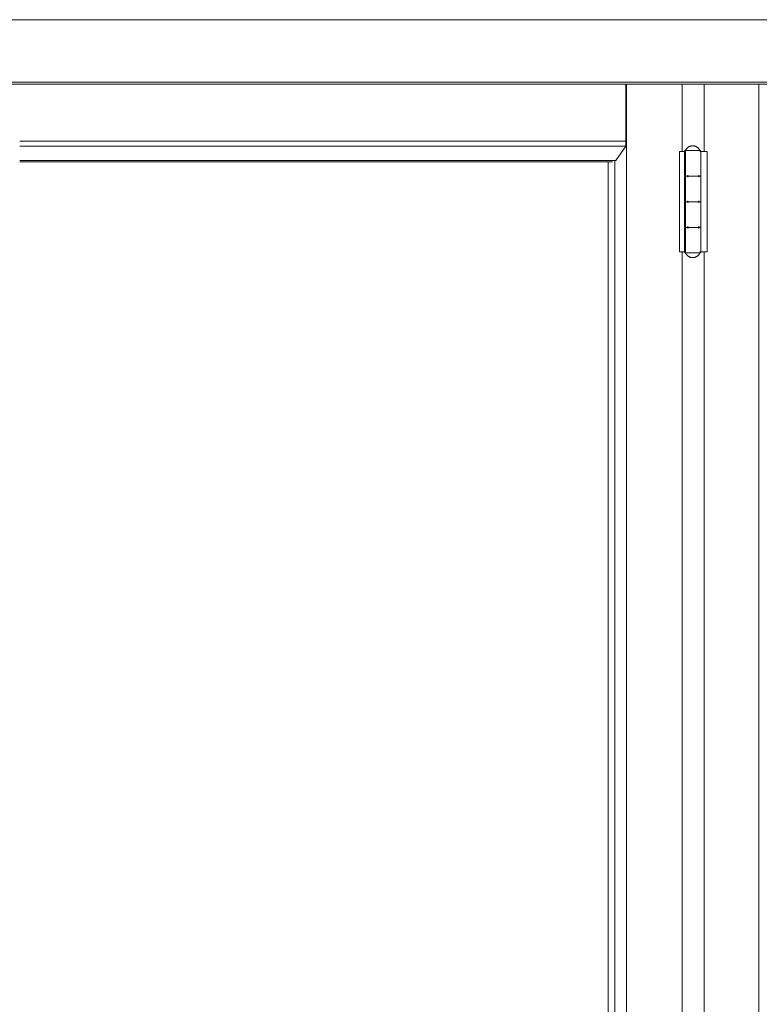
# Model space of a CAD drawing. Header units: inches. Extents: x 424 to 2043, y -237 to 445.
# Tile 834 of 965: x 865.714 to 866.435, y 230.537 to 231.497. Entities that reach past the tile are written whole.
import ezdxf

# ---------------------------------------------------------------- set-up
doc = ezdxf.new("R2010")
doc.units = ezdxf.units.IN
doc.header["$MEASUREMENT"] = 0
doc.layers.add('A-DOOR', color=31, linetype='Continuous', lineweight=9)
doc.layers.add('A-WALL', color=113, linetype='Continuous', lineweight=9)

# ---------------------------------------------------------------- blocks, each defined once
blk = doc.blocks.new('5-panel_Bi-fold_external_door_10806 - Type 1-V72-Section 1')
at = {"layer": 'A-DOOR'}
for p, q in [((-111.27735, 16.4), (-106.36554, 16.4)), ((-111.27735, 16.33902), (-106.36554, 16.33902)), ((-111.27733, 16.337), (-106.36552, 16.337)), ((-110.58191, 16.33744), (-110.58191, 16.28156)), ((-110.58121, 16.33744), (-110.58121, 14.5)), ((-110.52699, 16.33744), (-110.52699, 16.27154)), ((-110.50557, 16.33744), (-110.50557, 16.27154)), ((-110.4523, 16.33744), (-110.4523, 14.5)), ((-110.58191, 16.28156), (-111.17268, 16.28156)), ((-110.58191, 16.28156), (-110.58197, 16.27659)), ((-110.58197, 16.27659), (-111.17268, 16.27659)), ((-110.58197, 16.27659), (-110.5917, 16.26271)), ((-110.51692, 16.27254), (-110.52296, 16.27254)), ((-110.51083, 16.27254), (-110.51692, 16.27254)), ((-110.5917, 16.26271), (-111.17268, 16.26271)), ((-110.59266, 16.26271), (-110.59266, 14.5)), ((-110.52985, 16.27154), (-110.5256, 16.27154)), ((-110.52985, 16.17354), (-110.52985, 16.27154)), ((-110.5256, 16.27154), (-110.52388, 16.27154)), ((-110.52486, 16.27154), (-110.52486, 16.24854)), ((-110.52388, 16.17354), (-110.52388, 16.27154)), ((-110.50981, 16.27154), (-110.50909, 16.27154)), ((-110.50887, 16.27154), (-110.50707, 16.27154)), ((-110.50887, 16.27154), (-110.50887, 16.17354)), ((-110.50886, 16.24854), (-110.50886, 16.27154)), ((-110.50707, 16.27154), (-110.50276, 16.27154)), ((-110.50276, 16.27154), (-110.50276, 16.17354)), ((-110.59505, 16.26143), (-111.17268, 16.26143)), ((-110.5992, 16.26143), (-110.5992, 14.5)), ((-110.52486, 16.24654), (-110.52486, 16.22354)), ((-110.52289, 16.24754), (-110.51692, 16.24754)), ((-110.5168, 16.24754), (-110.52179, 16.24754)), ((-110.52166, 16.24654), (-110.52166, 16.24854)), ((-110.51692, 16.24754), (-110.5168, 16.24754)), ((-110.51099, 16.24854), (-110.51099, 16.24654)), ((-110.50886, 16.22354), (-110.50886, 16.24654)), ((-110.52486, 16.22154), (-110.52486, 16.19854)), ((-110.52289, 16.22254), (-110.51692, 16.22254)), ((-110.5168, 16.22254), (-110.52179, 16.22254)), ((-110.52166, 16.22154), (-110.52166, 16.22354)), ((-110.51692, 16.22254), (-110.5168, 16.22254)), ((-110.51099, 16.22354), (-110.51099, 16.22154)), ((-110.50886, 16.19854), (-110.50886, 16.22154)), ((-110.52486, 16.19654), (-110.52486, 16.17354)), ((-110.52289, 16.19754), (-110.51692, 16.19754)), ((-110.5168, 16.19754), (-110.52179, 16.19754)), ((-110.52166, 16.19654), (-110.52166, 16.19854)), ((-110.51692, 16.19754), (-110.5168, 16.19754)), ((-110.51099, 16.19854), (-110.51099, 16.19654)), ((-110.50886, 16.17354), (-110.50886, 16.19654)), ((-110.5256, 16.17354), (-110.52985, 16.17354)), ((-110.52699, 16.17354), (-110.52699, 14.849)), ((-110.52388, 16.17354), (-110.5256, 16.17354)), ((-110.52296, 16.17254), (-110.51692, 16.17254)), ((-110.51692, 16.17254), (-110.51083, 16.17254)), ((-110.50909, 16.17354), (-110.50981, 16.17354)), ((-110.50707, 16.17354), (-110.50887, 16.17354)), ((-110.50276, 16.17354), (-110.50707, 16.17354)), ((-110.50557, 16.17354), (-110.50557, 14.849))]:
    blk.add_line(p, q, dxfattribs=at)
at = {"layer": 'A-DOOR', "flags": 128}
for points in [[(-110.52486, 16.27154), (-110.52486, 16.27158), (-110.52486, 16.27162), (-110.52486, 16.27166), (-110.52485, 16.2717), (-110.52484, 16.27174), (-110.52483, 16.27178), (-110.52482, 16.27182), (-110.52481, 16.27185), (-110.5248, 16.27189), (-110.52478, 16.27193), (-110.52477, 16.27197), (-110.52475, 16.272), (-110.52473, 16.27204), (-110.52471, 16.27207), (-110.52469, 16.2721), (-110.52466, 16.27214), (-110.52464, 16.27217), (-110.52461, 16.2722), (-110.52459, 16.27223), (-110.52456, 16.27226), (-110.52453, 16.27228), (-110.5245, 16.27231), (-110.52447, 16.27233), (-110.52444, 16.27236), (-110.5244, 16.27238), (-110.52437, 16.2724), (-110.52433, 16.27242), (-110.5243, 16.27244), (-110.52426, 16.27246), (-110.52422, 16.27247), (-110.52419, 16.27248), (-110.52415, 16.2725), (-110.52411, 16.27251), (-110.52407, 16.27252), (-110.52403, 16.27252), (-110.52399, 16.27253), (-110.52395, 16.27253), (-110.52391, 16.27254), (-110.52387, 16.27254), (-110.52386, 16.27254)], [(-110.52386, 16.27254), (-110.52373, 16.27282), (-110.52358, 16.27309), (-110.52343, 16.27335), (-110.52326, 16.27361), (-110.52309, 16.27387), (-110.5229, 16.27411), (-110.52271, 16.27435), (-110.5225, 16.27458), (-110.52229, 16.2748), (-110.52207, 16.27501), (-110.52184, 16.27522), (-110.5216, 16.27541), (-110.52135, 16.2756), (-110.5211, 16.27577), (-110.52084, 16.27593), (-110.52057, 16.27609), (-110.5203, 16.27623), (-110.52002, 16.27636), (-110.51974, 16.27648), (-110.51945, 16.27659), (-110.51916, 16.27669), (-110.51886, 16.27678), (-110.51856, 16.27685), (-110.51826, 16.27691), (-110.51796, 16.27696), (-110.51765, 16.277), (-110.51734, 16.27702), (-110.51704, 16.27704), (-110.51686, 16.27704)], [(-110.51692, 16.27254), (-110.5172, 16.27254), (-110.51748, 16.27254), (-110.51776, 16.27254), (-110.51804, 16.27254), (-110.51831, 16.27254), (-110.51859, 16.27254), (-110.51886, 16.27254), (-110.51912, 16.27254), (-110.51939, 16.27254), (-110.51965, 16.27254), (-110.5199, 16.27254), (-110.52015, 16.27254), (-110.52039, 16.27254), (-110.52063, 16.27254), (-110.52087, 16.27254), (-110.52109, 16.27254), (-110.52131, 16.27254), (-110.52152, 16.27254), (-110.52173, 16.27254), (-110.52193, 16.27254), (-110.52212, 16.27254), (-110.5223, 16.27254), (-110.52247, 16.27254), (-110.52263, 16.27254), (-110.52279, 16.27254), (-110.52293, 16.27254), (-110.52307, 16.27254), (-110.52319, 16.27254), (-110.5233, 16.27254), (-110.52341, 16.27254), (-110.5235, 16.27254), (-110.52359, 16.27254), (-110.52366, 16.27254), (-110.52372, 16.27254), (-110.52377, 16.27254), (-110.52381, 16.27254), (-110.52384, 16.27254), (-110.52386, 16.27254), (-110.52386, 16.27254)], [(-110.52386, 16.27254), (-110.52386, 16.27254), (-110.52384, 16.27254), (-110.52381, 16.27254), (-110.52377, 16.27254), (-110.52372, 16.27254), (-110.52366, 16.27254), (-110.52359, 16.27254), (-110.52351, 16.27254), (-110.52341, 16.27254), (-110.52331, 16.27254), (-110.5232, 16.27254), (-110.52307, 16.27254), (-110.52294, 16.27254), (-110.52279, 16.27254), (-110.52264, 16.27254), (-110.52248, 16.27254), (-110.52231, 16.27254)], [(-110.50986, 16.27254), (-110.50987, 16.27254), (-110.50989, 16.27254), (-110.50991, 16.27254), (-110.50995, 16.27254), (-110.51, 16.27254), (-110.51006, 16.27254), (-110.51014, 16.27254), (-110.51022, 16.27254), (-110.51031, 16.27254), (-110.51042, 16.27254), (-110.51053, 16.27254), (-110.51065, 16.27254), (-110.51079, 16.27254), (-110.51093, 16.27254), (-110.51109, 16.27254), (-110.51125, 16.27254), (-110.51142, 16.27254), (-110.5116, 16.27254), (-110.51179, 16.27254), (-110.51199, 16.27254), (-110.51219, 16.27254), (-110.5124, 16.27254), (-110.51262, 16.27254), (-110.51285, 16.27254), (-110.51308, 16.27254), (-110.51332, 16.27254), (-110.51356, 16.27254), (-110.51381, 16.27254), (-110.51407, 16.27254), (-110.51433, 16.27254), (-110.51459, 16.27254), (-110.51486, 16.27254), (-110.51513, 16.27254), (-110.5154, 16.27254), (-110.51567, 16.27254), (-110.51595, 16.27254), (-110.51623, 16.27254), (-110.51651, 16.27254), (-110.51679, 16.27254), (-110.51692, 16.27254)], [(-110.51686, 16.27704), (-110.51655, 16.27703), (-110.51625, 16.27701), (-110.51594, 16.27698), (-110.51564, 16.27694), (-110.51533, 16.27689), (-110.51503, 16.27682), (-110.51474, 16.27674), (-110.51444, 16.27665), (-110.51415, 16.27655), (-110.51387, 16.27643), (-110.51359, 16.27631), (-110.51331, 16.27617), (-110.51304, 16.27602), (-110.51278, 16.27586), (-110.51252, 16.2757), (-110.51227, 16.27552), (-110.51202, 16.27533), (-110.51179, 16.27513), (-110.51156, 16.27492), (-110.51134, 16.27471), (-110.51113, 16.27448), (-110.51093, 16.27425), (-110.51074, 16.27401), (-110.51056, 16.27376), (-110.51039, 16.2735), (-110.51023, 16.27324), (-110.51008, 16.27297), (-110.50994, 16.2727), (-110.50986, 16.27254)], [(-110.51143, 16.27254), (-110.51126, 16.27254), (-110.51109, 16.27254), (-110.51094, 16.27254), (-110.51079, 16.27254), (-110.51066, 16.27254), (-110.51054, 16.27254), (-110.51042, 16.27254), (-110.51032, 16.27254), (-110.51022, 16.27254), (-110.51014, 16.27254), (-110.51007, 16.27254), (-110.51, 16.27254), (-110.50995, 16.27254), (-110.50991, 16.27254), (-110.50989, 16.27254), (-110.50987, 16.27254), (-110.50986, 16.27254)], [(-110.50986, 16.27254), (-110.50982, 16.27254), (-110.50978, 16.27254), (-110.50974, 16.27253), (-110.5097, 16.27253), (-110.50966, 16.27252), (-110.50962, 16.27251), (-110.50959, 16.2725), (-110.50955, 16.27249), (-110.50951, 16.27247), (-110.50947, 16.27246), (-110.50944, 16.27244), (-110.5094, 16.27243), (-110.50937, 16.27241), (-110.50933, 16.27239), (-110.5093, 16.27236), (-110.50927, 16.27234), (-110.50923, 16.27232), (-110.5092, 16.27229), (-110.50917, 16.27226), (-110.50915, 16.27224), (-110.50912, 16.27221), (-110.50909, 16.27218), (-110.50907, 16.27214), (-110.50904, 16.27211), (-110.50902, 16.27208), (-110.509, 16.27205), (-110.50898, 16.27201), (-110.50896, 16.27197), (-110.50895, 16.27194), (-110.50893, 16.2719), (-110.50892, 16.27186), (-110.5089, 16.27183), (-110.50889, 16.27179), (-110.50888, 16.27175), (-110.50888, 16.27171), (-110.50887, 16.27167), (-110.50887, 16.27163), (-110.50886, 16.27159), (-110.50886, 16.27155), (-110.50886, 16.27154)], [(-110.52386, 16.24754), (-110.5239, 16.24754), (-110.52394, 16.24754), (-110.52398, 16.24755), (-110.52402, 16.24755), (-110.52406, 16.24756), (-110.5241, 16.24757), (-110.52414, 16.24758), (-110.52418, 16.24759), (-110.52421, 16.2476), (-110.52425, 16.24762), (-110.52429, 16.24763), (-110.52432, 16.24765), (-110.52436, 16.24767), (-110.52439, 16.24769), (-110.52443, 16.24771), (-110.52446, 16.24774), (-110.52449, 16.24776), (-110.52452, 16.24779), (-110.52455, 16.24781), (-110.52458, 16.24784), (-110.52461, 16.24787), (-110.52463, 16.2479), (-110.52466, 16.24793), (-110.52468, 16.24797), (-110.5247, 16.248), (-110.52473, 16.24803), (-110.52474, 16.24807), (-110.52476, 16.2481), (-110.52478, 16.24814), (-110.52479, 16.24818), (-110.52481, 16.24821), (-110.52482, 16.24825), (-110.52483, 16.24829), (-110.52484, 16.24833), (-110.52485, 16.24837), (-110.52485, 16.24841), (-110.52486, 16.24845), (-110.52486, 16.24849), (-110.52486, 16.24853), (-110.52486, 16.24854)], [(-110.52486, 16.24654), (-110.52486, 16.24658), (-110.52486, 16.24662), (-110.52486, 16.24666), (-110.52485, 16.2467), (-110.52484, 16.24674), (-110.52483, 16.24678), (-110.52482, 16.24682), (-110.52481, 16.24685), (-110.5248, 16.24689), (-110.52478, 16.24693), (-110.52477, 16.24697), (-110.52475, 16.247), (-110.52473, 16.24704), (-110.52471, 16.24707), (-110.52469, 16.2471), (-110.52466, 16.24714), (-110.52464, 16.24717), (-110.52461, 16.2472), (-110.52459, 16.24723), (-110.52456, 16.24726), (-110.52453, 16.24728), (-110.5245, 16.24731), (-110.52447, 16.24733), (-110.52444, 16.24736), (-110.5244, 16.24738), (-110.52437, 16.2474), (-110.52433, 16.24742), (-110.5243, 16.24744), (-110.52426, 16.24746), (-110.52422, 16.24747), (-110.52419, 16.24748), (-110.52415, 16.2475), (-110.52411, 16.24751), (-110.52407, 16.24752), (-110.52403, 16.24752), (-110.52399, 16.24753), (-110.52395, 16.24753), (-110.52391, 16.24754), (-110.52387, 16.24754), (-110.52386, 16.24754)], [(-110.5168, 16.24754), (-110.51708, 16.24754), (-110.51736, 16.24754), (-110.51764, 16.24754), (-110.51792, 16.24754), (-110.51819, 16.24754), (-110.51847, 16.24754), (-110.51874, 16.24754), (-110.51901, 16.24754), (-110.51927, 16.24754), (-110.51953, 16.24754), (-110.51979, 16.24754), (-110.52004, 16.24754), (-110.52029, 16.24754), (-110.52053, 16.24754), (-110.52076, 16.24754), (-110.52099, 16.24754), (-110.52122, 16.24754), (-110.52143, 16.24754), (-110.52164, 16.24754), (-110.52184, 16.24754), (-110.52203, 16.24754), (-110.52222, 16.24754), (-110.52239, 16.24754), (-110.52256, 16.24754), (-110.52272, 16.24754), (-110.52287, 16.24754), (-110.52301, 16.24754), (-110.52314, 16.24754), (-110.52326, 16.24754), (-110.52336, 16.24754), (-110.52346, 16.24754), (-110.52355, 16.24754), (-110.52363, 16.24754), (-110.52369, 16.24754), (-110.52375, 16.24754), (-110.52379, 16.24754), (-110.52383, 16.24754), (-110.52385, 16.24754), (-110.52386, 16.24754)], [(-110.52386, 16.24754), (-110.52386, 16.24754), (-110.52384, 16.24754), (-110.52381, 16.24754), (-110.52377, 16.24754), (-110.52372, 16.24754), (-110.52366, 16.24754), (-110.52359, 16.24754), (-110.52351, 16.24754), (-110.52341, 16.24754), (-110.52331, 16.24754), (-110.5232, 16.24754), (-110.52307, 16.24754), (-110.52294, 16.24754), (-110.52279, 16.24754), (-110.52264, 16.24754), (-110.52248, 16.24754), (-110.52231, 16.24754), (-110.52213, 16.24754), (-110.52194, 16.24754), (-110.52174, 16.24754), (-110.52153, 16.24754), (-110.52132, 16.24754), (-110.5211, 16.24754), (-110.52088, 16.24754), (-110.52064, 16.24754), (-110.52041, 16.24754), (-110.52016, 16.24754), (-110.51991, 16.24754), (-110.51966, 16.24754), (-110.5194, 16.24754), (-110.51914, 16.24754), (-110.51887, 16.24754), (-110.5186, 16.24754), (-110.51833, 16.24754), (-110.51805, 16.24754), (-110.51778, 16.24754), (-110.5175, 16.24754), (-110.51722, 16.24754), (-110.51694, 16.24754), (-110.51692, 16.24754)], [(-110.51692, 16.24754), (-110.5172, 16.24754), (-110.51748, 16.24754), (-110.51776, 16.24754), (-110.51804, 16.24754), (-110.51831, 16.24754), (-110.51859, 16.24754), (-110.51886, 16.24754), (-110.51912, 16.24754), (-110.51939, 16.24754), (-110.51965, 16.24754), (-110.5199, 16.24754), (-110.52015, 16.24754), (-110.52039, 16.24754), (-110.52063, 16.24754), (-110.52087, 16.24754), (-110.52109, 16.24754), (-110.52131, 16.24754), (-110.52152, 16.24754), (-110.52173, 16.24754), (-110.52193, 16.24754), (-110.52212, 16.24754), (-110.5223, 16.24754), (-110.52247, 16.24754), (-110.52263, 16.24754), (-110.52279, 16.24754), (-110.52293, 16.24754), (-110.52307, 16.24754), (-110.52319, 16.24754), (-110.5233, 16.24754), (-110.52341, 16.24754), (-110.5235, 16.24754), (-110.52359, 16.24754), (-110.52366, 16.24754), (-110.52372, 16.24754), (-110.52377, 16.24754), (-110.52381, 16.24754), (-110.52384, 16.24754), (-110.52386, 16.24754), (-110.52386, 16.24754)], [(-110.52386, 16.24754), (-110.52386, 16.24754), (-110.52384, 16.24754), (-110.52381, 16.24754), (-110.52377, 16.24754), (-110.52372, 16.24754), (-110.52366, 16.24754), (-110.52359, 16.24754), (-110.52351, 16.24754), (-110.52341, 16.24754), (-110.52331, 16.24754), (-110.5232, 16.24754), (-110.52307, 16.24754), (-110.52294, 16.24754), (-110.52279, 16.24754), (-110.52264, 16.24754), (-110.52248, 16.24754), (-110.52231, 16.24754), (-110.52213, 16.24754), (-110.52194, 16.24754), (-110.52174, 16.24754), (-110.52153, 16.24754), (-110.52132, 16.24754), (-110.5211, 16.24754), (-110.52088, 16.24754), (-110.52064, 16.24754), (-110.52041, 16.24754), (-110.52016, 16.24754), (-110.51991, 16.24754), (-110.51966, 16.24754), (-110.5194, 16.24754), (-110.51914, 16.24754), (-110.51887, 16.24754), (-110.5186, 16.24754), (-110.51833, 16.24754), (-110.51805, 16.24754), (-110.51778, 16.24754), (-110.5175, 16.24754), (-110.51722, 16.24754), (-110.51694, 16.24754), (-110.5168, 16.24754)], [(-110.51692, 16.24754), (-110.51664, 16.24754), (-110.51636, 16.24754), (-110.51609, 16.24754), (-110.51581, 16.24754), (-110.51553, 16.24754), (-110.51526, 16.24754), (-110.51499, 16.24754), (-110.51472, 16.24754), (-110.51445, 16.24754), (-110.51419, 16.24754), (-110.51394, 16.24754), (-110.51369, 16.24754), (-110.51344, 16.24754), (-110.5132, 16.24754), (-110.51296, 16.24754), (-110.51273, 16.24754), (-110.51251, 16.24754), (-110.51229, 16.24754), (-110.51209, 16.24754), (-110.51188, 16.24754), (-110.51169, 16.24754), (-110.51151, 16.24754), (-110.51133, 16.24754), (-110.51116, 16.24754), (-110.51101, 16.24754), (-110.51086, 16.24754), (-110.51072, 16.24754), (-110.51059, 16.24754), (-110.51047, 16.24754), (-110.51036, 16.24754), (-110.51026, 16.24754), (-110.51017, 16.24754), (-110.5101, 16.24754), (-110.51003, 16.24754), (-110.50998, 16.24754), (-110.50993, 16.24754), (-110.5099, 16.24754), (-110.50988, 16.24754), (-110.50986, 16.24754)], [(-110.50986, 16.24754), (-110.50987, 16.24754), (-110.50989, 16.24754), (-110.50991, 16.24754), (-110.50995, 16.24754), (-110.51, 16.24754), (-110.51006, 16.24754), (-110.51014, 16.24754), (-110.51022, 16.24754), (-110.51031, 16.24754), (-110.51042, 16.24754), (-110.51053, 16.24754), (-110.51065, 16.24754), (-110.51079, 16.24754), (-110.51093, 16.24754), (-110.51109, 16.24754), (-110.51125, 16.24754), (-110.51142, 16.24754), (-110.5116, 16.24754), (-110.51179, 16.24754), (-110.51199, 16.24754), (-110.51219, 16.24754), (-110.5124, 16.24754), (-110.51262, 16.24754), (-110.51285, 16.24754), (-110.51308, 16.24754), (-110.51332, 16.24754), (-110.51356, 16.24754), (-110.51381, 16.24754), (-110.51407, 16.24754), (-110.51433, 16.24754), (-110.51459, 16.24754), (-110.51486, 16.24754), (-110.51513, 16.24754), (-110.5154, 16.24754), (-110.51567, 16.24754), (-110.51595, 16.24754), (-110.51623, 16.24754), (-110.51651, 16.24754), (-110.51679, 16.24754), (-110.51692, 16.24754)], [(-110.50986, 16.24754), (-110.50987, 16.24754), (-110.50989, 16.24754), (-110.50991, 16.24754), (-110.50995, 16.24754), (-110.51, 16.24754), (-110.51006, 16.24754), (-110.51014, 16.24754), (-110.51022, 16.24754), (-110.51031, 16.24754), (-110.51042, 16.24754), (-110.51053, 16.24754), (-110.51065, 16.24754), (-110.51079, 16.24754), (-110.51093, 16.24754), (-110.51109, 16.24754), (-110.51125, 16.24754), (-110.51142, 16.24754), (-110.5116, 16.24754), (-110.51179, 16.24754), (-110.51199, 16.24754), (-110.51219, 16.24754), (-110.5124, 16.24754), (-110.51262, 16.24754), (-110.51285, 16.24754), (-110.51308, 16.24754), (-110.51332, 16.24754), (-110.51356, 16.24754), (-110.51381, 16.24754), (-110.51407, 16.24754), (-110.51433, 16.24754), (-110.51459, 16.24754), (-110.51486, 16.24754), (-110.51513, 16.24754), (-110.5154, 16.24754), (-110.51567, 16.24754), (-110.51595, 16.24754), (-110.51623, 16.24754), (-110.51651, 16.24754), (-110.51679, 16.24754), (-110.5168, 16.24754)], [(-110.5168, 16.24754), (-110.51652, 16.24754), (-110.51624, 16.24754), (-110.51596, 16.24754), (-110.51569, 16.24754), (-110.51541, 16.24754), (-110.51514, 16.24754), (-110.51487, 16.24754), (-110.5146, 16.24754), (-110.51434, 16.24754), (-110.51408, 16.24754), (-110.51383, 16.24754), (-110.51358, 16.24754), (-110.51333, 16.24754), (-110.51309, 16.24754), (-110.51286, 16.24754), (-110.51263, 16.24754), (-110.51241, 16.24754), (-110.5122, 16.24754), (-110.512, 16.24754), (-110.5118, 16.24754), (-110.51161, 16.24754), (-110.51143, 16.24754), (-110.51126, 16.24754), (-110.51109, 16.24754), (-110.51094, 16.24754), (-110.51079, 16.24754), (-110.51066, 16.24754), (-110.51054, 16.24754), (-110.51042, 16.24754), (-110.51032, 16.24754), (-110.51022, 16.24754), (-110.51014, 16.24754), (-110.51007, 16.24754), (-110.51, 16.24754), (-110.50995, 16.24754), (-110.50991, 16.24754), (-110.50989, 16.24754), (-110.50987, 16.24754), (-110.50986, 16.24754)], [(-110.50886, 16.24854), (-110.50886, 16.2485), (-110.50887, 16.24846), (-110.50887, 16.24842), (-110.50888, 16.24838), (-110.50888, 16.24834), (-110.50889, 16.2483), (-110.5089, 16.24826), (-110.50891, 16.24822), (-110.50893, 16.24819), (-110.50894, 16.24815), (-110.50896, 16.24811), (-110.50898, 16.24808), (-110.50899, 16.24804), (-110.50902, 16.24801), (-110.50904, 16.24797), (-110.50906, 16.24794), (-110.50909, 16.24791), (-110.50911, 16.24788), (-110.50914, 16.24785), (-110.50917, 16.24782), (-110.5092, 16.24779), (-110.50923, 16.24777), (-110.50926, 16.24774), (-110.50929, 16.24772), (-110.50932, 16.2477), (-110.50936, 16.24768), (-110.50939, 16.24766), (-110.50943, 16.24764), (-110.50946, 16.24762), (-110.5095, 16.24761), (-110.50954, 16.24759), (-110.50958, 16.24758), (-110.50961, 16.24757), (-110.50965, 16.24756), (-110.50969, 16.24755), (-110.50973, 16.24755), (-110.50977, 16.24754), (-110.50981, 16.24754), (-110.50985, 16.24754), (-110.50986, 16.24754)], [(-110.50986, 16.24754), (-110.50982, 16.24754), (-110.50978, 16.24754), (-110.50974, 16.24753), (-110.5097, 16.24753), (-110.50966, 16.24752), (-110.50962, 16.24751), (-110.50959, 16.2475), (-110.50955, 16.24749), (-110.50951, 16.24747), (-110.50947, 16.24746), (-110.50944, 16.24744), (-110.5094, 16.24743), (-110.50937, 16.24741), (-110.50933, 16.24739), (-110.5093, 16.24736), (-110.50927, 16.24734), (-110.50923, 16.24732), (-110.5092, 16.24729), (-110.50917, 16.24726), (-110.50915, 16.24724), (-110.50912, 16.24721), (-110.50909, 16.24718), (-110.50907, 16.24714), (-110.50904, 16.24711), (-110.50902, 16.24708), (-110.509, 16.24705), (-110.50898, 16.24701), (-110.50896, 16.24697), (-110.50895, 16.24694), (-110.50893, 16.2469), (-110.50892, 16.24686), (-110.5089, 16.24683), (-110.50889, 16.24679), (-110.50888, 16.24675), (-110.50888, 16.24671), (-110.50887, 16.24667), (-110.50887, 16.24663), (-110.50886, 16.24659), (-110.50886, 16.24655), (-110.50886, 16.24654)], [(-110.52386, 16.22254), (-110.5239, 16.22254), (-110.52394, 16.22254), (-110.52398, 16.22255), (-110.52402, 16.22255), (-110.52406, 16.22256), (-110.5241, 16.22257), (-110.52414, 16.22258), (-110.52418, 16.22259), (-110.52421, 16.2226), (-110.52425, 16.22262), (-110.52429, 16.22263), (-110.52432, 16.22265), (-110.52436, 16.22267), (-110.52439, 16.22269), (-110.52443, 16.22271), (-110.52446, 16.22274), (-110.52449, 16.22276), (-110.52452, 16.22279), (-110.52455, 16.22281), (-110.52458, 16.22284), (-110.52461, 16.22287), (-110.52463, 16.2229), (-110.52466, 16.22293), (-110.52468, 16.22297), (-110.5247, 16.223), (-110.52473, 16.22303), (-110.52474, 16.22307), (-110.52476, 16.2231), (-110.52478, 16.22314), (-110.52479, 16.22318), (-110.52481, 16.22321), (-110.52482, 16.22325), (-110.52483, 16.22329), (-110.52484, 16.22333), (-110.52485, 16.22337), (-110.52485, 16.22341), (-110.52486, 16.22345), (-110.52486, 16.22349), (-110.52486, 16.22353), (-110.52486, 16.22354)], [(-110.52486, 16.22154), (-110.52486, 16.22158), (-110.52486, 16.22162), (-110.52486, 16.22166), (-110.52485, 16.2217), (-110.52484, 16.22174), (-110.52483, 16.22178), (-110.52482, 16.22182), (-110.52481, 16.22185), (-110.5248, 16.22189), (-110.52478, 16.22193), (-110.52477, 16.22197), (-110.52475, 16.222), (-110.52473, 16.22204), (-110.52471, 16.22207), (-110.52469, 16.2221), (-110.52466, 16.22214), (-110.52464, 16.22217), (-110.52461, 16.2222), (-110.52459, 16.22223), (-110.52456, 16.22226), (-110.52453, 16.22228), (-110.5245, 16.22231), (-110.52447, 16.22233), (-110.52444, 16.22236), (-110.5244, 16.22238), (-110.52437, 16.2224), (-110.52433, 16.22242), (-110.5243, 16.22244), (-110.52426, 16.22246), (-110.52422, 16.22247), (-110.52419, 16.22248), (-110.52415, 16.2225), (-110.52411, 16.22251), (-110.52407, 16.22252), (-110.52403, 16.22252), (-110.52399, 16.22253), (-110.52395, 16.22253), (-110.52391, 16.22254), (-110.52387, 16.22254), (-110.52386, 16.22254)], [(-110.5168, 16.22254), (-110.51708, 16.22254), (-110.51736, 16.22254), (-110.51764, 16.22254), (-110.51792, 16.22254), (-110.51819, 16.22254), (-110.51847, 16.22254), (-110.51874, 16.22254), (-110.51901, 16.22254), (-110.51927, 16.22254), (-110.51953, 16.22254), (-110.51979, 16.22254), (-110.52004, 16.22254), (-110.52029, 16.22254), (-110.52053, 16.22254), (-110.52076, 16.22254), (-110.52099, 16.22254), (-110.52122, 16.22254), (-110.52143, 16.22254), (-110.52164, 16.22254), (-110.52184, 16.22254), (-110.52203, 16.22254), (-110.52222, 16.22254), (-110.52239, 16.22254), (-110.52256, 16.22254), (-110.52272, 16.22254), (-110.52287, 16.22254), (-110.52301, 16.22254), (-110.52314, 16.22254), (-110.52326, 16.22254), (-110.52336, 16.22254), (-110.52346, 16.22254), (-110.52355, 16.22254), (-110.52363, 16.22254), (-110.52369, 16.22254), (-110.52375, 16.22254), (-110.52379, 16.22254), (-110.52383, 16.22254), (-110.52385, 16.22254), (-110.52386, 16.22254)], [(-110.52386, 16.22254), (-110.52386, 16.22254), (-110.52384, 16.22254), (-110.52381, 16.22254), (-110.52377, 16.22254), (-110.52372, 16.22254), (-110.52366, 16.22254), (-110.52359, 16.22254), (-110.52351, 16.22254), (-110.52341, 16.22254), (-110.52331, 16.22254), (-110.5232, 16.22254), (-110.52307, 16.22254), (-110.52294, 16.22254), (-110.52279, 16.22254), (-110.52264, 16.22254), (-110.52248, 16.22254), (-110.52231, 16.22254), (-110.52213, 16.22254), (-110.52194, 16.22254), (-110.52174, 16.22254), (-110.52153, 16.22254), (-110.52132, 16.22254), (-110.5211, 16.22254), (-110.52088, 16.22254), (-110.52064, 16.22254), (-110.52041, 16.22254), (-110.52016, 16.22254), (-110.51991, 16.22254), (-110.51966, 16.22254), (-110.5194, 16.22254), (-110.51914, 16.22254), (-110.51887, 16.22254), (-110.5186, 16.22254), (-110.51833, 16.22254), (-110.51805, 16.22254), (-110.51778, 16.22254), (-110.5175, 16.22254), (-110.51722, 16.22254), (-110.51694, 16.22254), (-110.51692, 16.22254)], [(-110.51692, 16.22254), (-110.5172, 16.22254), (-110.51748, 16.22254), (-110.51776, 16.22254), (-110.51804, 16.22254), (-110.51831, 16.22254), (-110.51859, 16.22254), (-110.51886, 16.22254), (-110.51912, 16.22254), (-110.51939, 16.22254), (-110.51965, 16.22254), (-110.5199, 16.22254), (-110.52015, 16.22254), (-110.52039, 16.22254), (-110.52063, 16.22254), (-110.52087, 16.22254), (-110.52109, 16.22254), (-110.52131, 16.22254), (-110.52152, 16.22254), (-110.52173, 16.22254), (-110.52193, 16.22254), (-110.52212, 16.22254), (-110.5223, 16.22254), (-110.52247, 16.22254), (-110.52263, 16.22254), (-110.52279, 16.22254), (-110.52293, 16.22254), (-110.52307, 16.22254), (-110.52319, 16.22254), (-110.5233, 16.22254), (-110.52341, 16.22254), (-110.5235, 16.22254), (-110.52359, 16.22254), (-110.52366, 16.22254), (-110.52372, 16.22254), (-110.52377, 16.22254), (-110.52381, 16.22254), (-110.52384, 16.22254), (-110.52386, 16.22254), (-110.52386, 16.22254)], [(-110.52386, 16.22254), (-110.52386, 16.22254), (-110.52384, 16.22254), (-110.52381, 16.22254), (-110.52377, 16.22254), (-110.52372, 16.22254), (-110.52366, 16.22254), (-110.52359, 16.22254), (-110.52351, 16.22254), (-110.52341, 16.22254), (-110.52331, 16.22254), (-110.5232, 16.22254), (-110.52307, 16.22254), (-110.52294, 16.22254), (-110.52279, 16.22254), (-110.52264, 16.22254), (-110.52248, 16.22254), (-110.52231, 16.22254), (-110.52213, 16.22254), (-110.52194, 16.22254), (-110.52174, 16.22254), (-110.52153, 16.22254), (-110.52132, 16.22254), (-110.5211, 16.22254), (-110.52088, 16.22254), (-110.52064, 16.22254), (-110.52041, 16.22254), (-110.52016, 16.22254), (-110.51991, 16.22254), (-110.51966, 16.22254), (-110.5194, 16.22254), (-110.51914, 16.22254), (-110.51887, 16.22254), (-110.5186, 16.22254), (-110.51833, 16.22254), (-110.51805, 16.22254), (-110.51778, 16.22254), (-110.5175, 16.22254), (-110.51722, 16.22254), (-110.51694, 16.22254), (-110.5168, 16.22254)], [(-110.51692, 16.22254), (-110.51664, 16.22254), (-110.51636, 16.22254), (-110.51609, 16.22254), (-110.51581, 16.22254), (-110.51553, 16.22254), (-110.51526, 16.22254), (-110.51499, 16.22254), (-110.51472, 16.22254), (-110.51445, 16.22254), (-110.51419, 16.22254), (-110.51394, 16.22254), (-110.51369, 16.22254), (-110.51344, 16.22254), (-110.5132, 16.22254), (-110.51296, 16.22254), (-110.51273, 16.22254), (-110.51251, 16.22254), (-110.51229, 16.22254), (-110.51209, 16.22254), (-110.51188, 16.22254), (-110.51169, 16.22254), (-110.51151, 16.22254), (-110.51133, 16.22254), (-110.51116, 16.22254), (-110.51101, 16.22254), (-110.51086, 16.22254), (-110.51072, 16.22254), (-110.51059, 16.22254), (-110.51047, 16.22254), (-110.51036, 16.22254), (-110.51026, 16.22254), (-110.51017, 16.22254), (-110.5101, 16.22254), (-110.51003, 16.22254), (-110.50998, 16.22254), (-110.50993, 16.22254), (-110.5099, 16.22254), (-110.50988, 16.22254), (-110.50986, 16.22254)], [(-110.50986, 16.22254), (-110.50987, 16.22254), (-110.50989, 16.22254), (-110.50991, 16.22254), (-110.50995, 16.22254), (-110.51, 16.22254), (-110.51006, 16.22254), (-110.51014, 16.22254), (-110.51022, 16.22254), (-110.51031, 16.22254), (-110.51042, 16.22254), (-110.51053, 16.22254), (-110.51065, 16.22254), (-110.51079, 16.22254), (-110.51093, 16.22254), (-110.51109, 16.22254), (-110.51125, 16.22254), (-110.51142, 16.22254), (-110.5116, 16.22254), (-110.51179, 16.22254), (-110.51199, 16.22254), (-110.51219, 16.22254), (-110.5124, 16.22254), (-110.51262, 16.22254), (-110.51285, 16.22254), (-110.51308, 16.22254), (-110.51332, 16.22254), (-110.51356, 16.22254), (-110.51381, 16.22254), (-110.51407, 16.22254), (-110.51433, 16.22254), (-110.51459, 16.22254), (-110.51486, 16.22254), (-110.51513, 16.22254), (-110.5154, 16.22254), (-110.51567, 16.22254), (-110.51595, 16.22254), (-110.51623, 16.22254), (-110.51651, 16.22254), (-110.51679, 16.22254), (-110.51692, 16.22254)], [(-110.50986, 16.22254), (-110.50987, 16.22254), (-110.50989, 16.22254), (-110.50991, 16.22254), (-110.50995, 16.22254), (-110.51, 16.22254), (-110.51006, 16.22254), (-110.51014, 16.22254), (-110.51022, 16.22254), (-110.51031, 16.22254), (-110.51042, 16.22254), (-110.51053, 16.22254), (-110.51065, 16.22254), (-110.51079, 16.22254), (-110.51093, 16.22254), (-110.51109, 16.22254), (-110.51125, 16.22254), (-110.51142, 16.22254), (-110.5116, 16.22254), (-110.51179, 16.22254), (-110.51199, 16.22254), (-110.51219, 16.22254), (-110.5124, 16.22254), (-110.51262, 16.22254), (-110.51285, 16.22254), (-110.51308, 16.22254), (-110.51332, 16.22254), (-110.51356, 16.22254), (-110.51381, 16.22254), (-110.51407, 16.22254), (-110.51433, 16.22254), (-110.51459, 16.22254), (-110.51486, 16.22254), (-110.51513, 16.22254), (-110.5154, 16.22254), (-110.51567, 16.22254), (-110.51595, 16.22254), (-110.51623, 16.22254), (-110.51651, 16.22254), (-110.51679, 16.22254), (-110.5168, 16.22254)], [(-110.5168, 16.22254), (-110.51652, 16.22254), (-110.51624, 16.22254), (-110.51596, 16.22254), (-110.51569, 16.22254), (-110.51541, 16.22254), (-110.51514, 16.22254), (-110.51487, 16.22254), (-110.5146, 16.22254), (-110.51434, 16.22254), (-110.51408, 16.22254), (-110.51383, 16.22254), (-110.51358, 16.22254), (-110.51333, 16.22254), (-110.51309, 16.22254), (-110.51286, 16.22254), (-110.51263, 16.22254), (-110.51241, 16.22254), (-110.5122, 16.22254), (-110.512, 16.22254), (-110.5118, 16.22254), (-110.51161, 16.22254), (-110.51143, 16.22254), (-110.51126, 16.22254), (-110.51109, 16.22254), (-110.51094, 16.22254), (-110.51079, 16.22254), (-110.51066, 16.22254), (-110.51054, 16.22254), (-110.51042, 16.22254), (-110.51032, 16.22254), (-110.51022, 16.22254), (-110.51014, 16.22254), (-110.51007, 16.22254), (-110.51, 16.22254), (-110.50995, 16.22254), (-110.50991, 16.22254), (-110.50989, 16.22254), (-110.50987, 16.22254), (-110.50986, 16.22254)], [(-110.50886, 16.22354), (-110.50886, 16.2235), (-110.50887, 16.22346), (-110.50887, 16.22342), (-110.50888, 16.22338), (-110.50888, 16.22334), (-110.50889, 16.2233), (-110.5089, 16.22326), (-110.50891, 16.22322), (-110.50893, 16.22319), (-110.50894, 16.22315), (-110.50896, 16.22311), (-110.50898, 16.22308), (-110.50899, 16.22304), (-110.50902, 16.22301), (-110.50904, 16.22297), (-110.50906, 16.22294), (-110.50909, 16.22291), (-110.50911, 16.22288), (-110.50914, 16.22285), (-110.50917, 16.22282), (-110.5092, 16.22279), (-110.50923, 16.22277), (-110.50926, 16.22274), (-110.50929, 16.22272), (-110.50932, 16.2227), (-110.50936, 16.22268), (-110.50939, 16.22266), (-110.50943, 16.22264), (-110.50946, 16.22262), (-110.5095, 16.22261), (-110.50954, 16.22259), (-110.50958, 16.22258), (-110.50961, 16.22257), (-110.50965, 16.22256), (-110.50969, 16.22255), (-110.50973, 16.22255), (-110.50977, 16.22254), (-110.50981, 16.22254), (-110.50985, 16.22254), (-110.50986, 16.22254)], [(-110.50986, 16.22254), (-110.50982, 16.22254), (-110.50978, 16.22254), (-110.50974, 16.22253), (-110.5097, 16.22253), (-110.50966, 16.22252), (-110.50962, 16.22251), (-110.50959, 16.2225), (-110.50955, 16.22249), (-110.50951, 16.22247), (-110.50947, 16.22246), (-110.50944, 16.22244), (-110.5094, 16.22243), (-110.50937, 16.22241), (-110.50933, 16.22239), (-110.5093, 16.22236), (-110.50927, 16.22234), (-110.50923, 16.22232), (-110.5092, 16.22229), (-110.50917, 16.22226), (-110.50915, 16.22224), (-110.50912, 16.22221), (-110.50909, 16.22218), (-110.50907, 16.22214), (-110.50904, 16.22211), (-110.50902, 16.22208), (-110.509, 16.22205), (-110.50898, 16.22201), (-110.50896, 16.22197), (-110.50895, 16.22194), (-110.50893, 16.2219), (-110.50892, 16.22186), (-110.5089, 16.22183), (-110.50889, 16.22179), (-110.50888, 16.22175), (-110.50888, 16.22171), (-110.50887, 16.22167), (-110.50887, 16.22163), (-110.50886, 16.22159), (-110.50886, 16.22155), (-110.50886, 16.22154)], [(-110.52386, 16.19754), (-110.5239, 16.19754), (-110.52394, 16.19754), (-110.52398, 16.19755), (-110.52402, 16.19755), (-110.52406, 16.19756), (-110.5241, 16.19757), (-110.52414, 16.19758), (-110.52418, 16.19759), (-110.52421, 16.1976), (-110.52425, 16.19762), (-110.52429, 16.19763), (-110.52432, 16.19765), (-110.52436, 16.19767), (-110.52439, 16.19769), (-110.52443, 16.19771), (-110.52446, 16.19774), (-110.52449, 16.19776), (-110.52452, 16.19779), (-110.52455, 16.19781), (-110.52458, 16.19784), (-110.52461, 16.19787), (-110.52463, 16.1979), (-110.52466, 16.19793), (-110.52468, 16.19797), (-110.5247, 16.198), (-110.52473, 16.19803), (-110.52474, 16.19807), (-110.52476, 16.1981), (-110.52478, 16.19814), (-110.52479, 16.19818), (-110.52481, 16.19821), (-110.52482, 16.19825), (-110.52483, 16.19829), (-110.52484, 16.19833), (-110.52485, 16.19837), (-110.52485, 16.19841), (-110.52486, 16.19845), (-110.52486, 16.19849), (-110.52486, 16.19853), (-110.52486, 16.19854)], [(-110.52486, 16.19654), (-110.52486, 16.19658), (-110.52486, 16.19662), (-110.52486, 16.19666), (-110.52485, 16.1967), (-110.52484, 16.19674), (-110.52483, 16.19678), (-110.52482, 16.19682), (-110.52481, 16.19685), (-110.5248, 16.19689), (-110.52478, 16.19693), (-110.52477, 16.19697), (-110.52475, 16.197), (-110.52473, 16.19704), (-110.52471, 16.19707), (-110.52469, 16.1971), (-110.52466, 16.19714), (-110.52464, 16.19717), (-110.52461, 16.1972), (-110.52459, 16.19723), (-110.52456, 16.19726), (-110.52453, 16.19728), (-110.5245, 16.19731), (-110.52447, 16.19733), (-110.52444, 16.19736), (-110.5244, 16.19738), (-110.52437, 16.1974), (-110.52433, 16.19742), (-110.5243, 16.19744), (-110.52426, 16.19746), (-110.52422, 16.19747), (-110.52419, 16.19748), (-110.52415, 16.1975), (-110.52411, 16.19751), (-110.52407, 16.19752), (-110.52403, 16.19752), (-110.52399, 16.19753), (-110.52395, 16.19753), (-110.52391, 16.19754), (-110.52387, 16.19754), (-110.52386, 16.19754)], [(-110.5168, 16.19754), (-110.51708, 16.19754), (-110.51736, 16.19754), (-110.51764, 16.19754), (-110.51792, 16.19754), (-110.51819, 16.19754), (-110.51847, 16.19754), (-110.51874, 16.19754), (-110.51901, 16.19754), (-110.51927, 16.19754), (-110.51953, 16.19754), (-110.51979, 16.19754), (-110.52004, 16.19754), (-110.52029, 16.19754), (-110.52053, 16.19754), (-110.52076, 16.19754), (-110.52099, 16.19754), (-110.52122, 16.19754), (-110.52143, 16.19754), (-110.52164, 16.19754), (-110.52184, 16.19754), (-110.52203, 16.19754), (-110.52222, 16.19754), (-110.52239, 16.19754), (-110.52256, 16.19754), (-110.52272, 16.19754), (-110.52287, 16.19754), (-110.52301, 16.19754), (-110.52314, 16.19754), (-110.52326, 16.19754), (-110.52336, 16.19754), (-110.52346, 16.19754), (-110.52355, 16.19754), (-110.52363, 16.19754), (-110.52369, 16.19754), (-110.52375, 16.19754), (-110.52379, 16.19754), (-110.52383, 16.19754), (-110.52385, 16.19754), (-110.52386, 16.19754)], [(-110.52386, 16.19754), (-110.52386, 16.19754), (-110.52384, 16.19754), (-110.52381, 16.19754), (-110.52377, 16.19754), (-110.52372, 16.19754), (-110.52366, 16.19754), (-110.52359, 16.19754), (-110.52351, 16.19754), (-110.52341, 16.19754), (-110.52331, 16.19754), (-110.5232, 16.19754), (-110.52307, 16.19754), (-110.52294, 16.19754), (-110.52279, 16.19754), (-110.52264, 16.19754), (-110.52248, 16.19754), (-110.52231, 16.19754), (-110.52213, 16.19754), (-110.52194, 16.19754), (-110.52174, 16.19754), (-110.52153, 16.19754), (-110.52132, 16.19754), (-110.5211, 16.19754), (-110.52088, 16.19754), (-110.52064, 16.19754), (-110.52041, 16.19754), (-110.52016, 16.19754), (-110.51991, 16.19754), (-110.51966, 16.19754), (-110.5194, 16.19754), (-110.51914, 16.19754), (-110.51887, 16.19754), (-110.5186, 16.19754), (-110.51833, 16.19754), (-110.51805, 16.19754), (-110.51778, 16.19754), (-110.5175, 16.19754), (-110.51722, 16.19754), (-110.51694, 16.19754), (-110.51692, 16.19754)], [(-110.51692, 16.19754), (-110.5172, 16.19754), (-110.51748, 16.19754), (-110.51776, 16.19754), (-110.51804, 16.19754), (-110.51831, 16.19754), (-110.51859, 16.19754), (-110.51886, 16.19754), (-110.51912, 16.19754), (-110.51939, 16.19754), (-110.51965, 16.19754), (-110.5199, 16.19754), (-110.52015, 16.19754), (-110.52039, 16.19754), (-110.52063, 16.19754), (-110.52087, 16.19754), (-110.52109, 16.19754), (-110.52131, 16.19754), (-110.52152, 16.19754), (-110.52173, 16.19754), (-110.52193, 16.19754), (-110.52212, 16.19754), (-110.5223, 16.19754), (-110.52247, 16.19754), (-110.52263, 16.19754), (-110.52279, 16.19754), (-110.52293, 16.19754), (-110.52307, 16.19754), (-110.52319, 16.19754), (-110.5233, 16.19754), (-110.52341, 16.19754), (-110.5235, 16.19754), (-110.52359, 16.19754), (-110.52366, 16.19754), (-110.52372, 16.19754), (-110.52377, 16.19754), (-110.52381, 16.19754), (-110.52384, 16.19754), (-110.52386, 16.19754), (-110.52386, 16.19754)], [(-110.52386, 16.19754), (-110.52386, 16.19754), (-110.52384, 16.19754), (-110.52381, 16.19754), (-110.52377, 16.19754), (-110.52372, 16.19754), (-110.52366, 16.19754), (-110.52359, 16.19754), (-110.52351, 16.19754), (-110.52341, 16.19754), (-110.52331, 16.19754), (-110.5232, 16.19754), (-110.52307, 16.19754), (-110.52294, 16.19754), (-110.52279, 16.19754), (-110.52264, 16.19754), (-110.52248, 16.19754), (-110.52231, 16.19754), (-110.52213, 16.19754), (-110.52194, 16.19754), (-110.52174, 16.19754), (-110.52153, 16.19754), (-110.52132, 16.19754), (-110.5211, 16.19754), (-110.52088, 16.19754), (-110.52064, 16.19754), (-110.52041, 16.19754), (-110.52016, 16.19754), (-110.51991, 16.19754), (-110.51966, 16.19754), (-110.5194, 16.19754), (-110.51914, 16.19754), (-110.51887, 16.19754), (-110.5186, 16.19754), (-110.51833, 16.19754), (-110.51805, 16.19754), (-110.51778, 16.19754), (-110.5175, 16.19754), (-110.51722, 16.19754), (-110.51694, 16.19754), (-110.5168, 16.19754)], [(-110.51692, 16.19754), (-110.51664, 16.19754), (-110.51636, 16.19754), (-110.51609, 16.19754), (-110.51581, 16.19754), (-110.51553, 16.19754), (-110.51526, 16.19754), (-110.51499, 16.19754), (-110.51472, 16.19754), (-110.51445, 16.19754), (-110.51419, 16.19754), (-110.51394, 16.19754), (-110.51369, 16.19754), (-110.51344, 16.19754), (-110.5132, 16.19754), (-110.51296, 16.19754), (-110.51273, 16.19754), (-110.51251, 16.19754), (-110.51229, 16.19754), (-110.51209, 16.19754), (-110.51188, 16.19754), (-110.51169, 16.19754), (-110.51151, 16.19754), (-110.51133, 16.19754), (-110.51116, 16.19754), (-110.51101, 16.19754), (-110.51086, 16.19754), (-110.51072, 16.19754), (-110.51059, 16.19754), (-110.51047, 16.19754), (-110.51036, 16.19754), (-110.51026, 16.19754), (-110.51017, 16.19754), (-110.5101, 16.19754), (-110.51003, 16.19754), (-110.50998, 16.19754), (-110.50993, 16.19754), (-110.5099, 16.19754), (-110.50988, 16.19754), (-110.50986, 16.19754)], [(-110.50986, 16.19754), (-110.50987, 16.19754), (-110.50989, 16.19754), (-110.50991, 16.19754), (-110.50995, 16.19754), (-110.51, 16.19754), (-110.51006, 16.19754), (-110.51014, 16.19754), (-110.51022, 16.19754), (-110.51031, 16.19754), (-110.51042, 16.19754), (-110.51053, 16.19754), (-110.51065, 16.19754), (-110.51079, 16.19754), (-110.51093, 16.19754), (-110.51109, 16.19754), (-110.51125, 16.19754), (-110.51142, 16.19754), (-110.5116, 16.19754), (-110.51179, 16.19754), (-110.51199, 16.19754), (-110.51219, 16.19754), (-110.5124, 16.19754), (-110.51262, 16.19754), (-110.51285, 16.19754), (-110.51308, 16.19754), (-110.51332, 16.19754), (-110.51356, 16.19754), (-110.51381, 16.19754), (-110.51407, 16.19754), (-110.51433, 16.19754), (-110.51459, 16.19754), (-110.51486, 16.19754), (-110.51513, 16.19754), (-110.5154, 16.19754), (-110.51567, 16.19754), (-110.51595, 16.19754), (-110.51623, 16.19754), (-110.51651, 16.19754), (-110.51679, 16.19754), (-110.51692, 16.19754)], [(-110.50986, 16.19754), (-110.50987, 16.19754), (-110.50989, 16.19754), (-110.50991, 16.19754), (-110.50995, 16.19754), (-110.51, 16.19754), (-110.51006, 16.19754), (-110.51014, 16.19754), (-110.51022, 16.19754), (-110.51031, 16.19754), (-110.51042, 16.19754), (-110.51053, 16.19754), (-110.51065, 16.19754), (-110.51079, 16.19754), (-110.51093, 16.19754), (-110.51109, 16.19754), (-110.51125, 16.19754), (-110.51142, 16.19754), (-110.5116, 16.19754), (-110.51179, 16.19754), (-110.51199, 16.19754), (-110.51219, 16.19754), (-110.5124, 16.19754), (-110.51262, 16.19754), (-110.51285, 16.19754), (-110.51308, 16.19754), (-110.51332, 16.19754), (-110.51356, 16.19754), (-110.51381, 16.19754), (-110.51407, 16.19754), (-110.51433, 16.19754), (-110.51459, 16.19754), (-110.51486, 16.19754), (-110.51513, 16.19754), (-110.5154, 16.19754), (-110.51567, 16.19754), (-110.51595, 16.19754), (-110.51623, 16.19754), (-110.51651, 16.19754), (-110.51679, 16.19754), (-110.5168, 16.19754)], [(-110.5168, 16.19754), (-110.51652, 16.19754), (-110.51624, 16.19754), (-110.51596, 16.19754), (-110.51569, 16.19754), (-110.51541, 16.19754), (-110.51514, 16.19754), (-110.51487, 16.19754), (-110.5146, 16.19754), (-110.51434, 16.19754), (-110.51408, 16.19754), (-110.51383, 16.19754), (-110.51358, 16.19754), (-110.51333, 16.19754), (-110.51309, 16.19754), (-110.51286, 16.19754), (-110.51263, 16.19754), (-110.51241, 16.19754), (-110.5122, 16.19754), (-110.512, 16.19754), (-110.5118, 16.19754), (-110.51161, 16.19754), (-110.51143, 16.19754), (-110.51126, 16.19754), (-110.51109, 16.19754), (-110.51094, 16.19754), (-110.51079, 16.19754), (-110.51066, 16.19754), (-110.51054, 16.19754), (-110.51042, 16.19754), (-110.51032, 16.19754), (-110.51022, 16.19754), (-110.51014, 16.19754), (-110.51007, 16.19754), (-110.51, 16.19754), (-110.50995, 16.19754), (-110.50991, 16.19754), (-110.50989, 16.19754), (-110.50987, 16.19754), (-110.50986, 16.19754)], [(-110.50886, 16.19854), (-110.50886, 16.1985), (-110.50887, 16.19846), (-110.50887, 16.19842), (-110.50888, 16.19838), (-110.50888, 16.19834), (-110.50889, 16.1983), (-110.5089, 16.19826), (-110.50891, 16.19822), (-110.50893, 16.19819), (-110.50894, 16.19815), (-110.50896, 16.19811), (-110.50898, 16.19808), (-110.50899, 16.19804), (-110.50902, 16.19801), (-110.50904, 16.19797), (-110.50906, 16.19794), (-110.50909, 16.19791), (-110.50911, 16.19788), (-110.50914, 16.19785), (-110.50917, 16.19782), (-110.5092, 16.19779), (-110.50923, 16.19777), (-110.50926, 16.19774), (-110.50929, 16.19772), (-110.50932, 16.1977), (-110.50936, 16.19768), (-110.50939, 16.19766), (-110.50943, 16.19764), (-110.50946, 16.19762), (-110.5095, 16.19761), (-110.50954, 16.19759), (-110.50958, 16.19758), (-110.50961, 16.19757), (-110.50965, 16.19756), (-110.50969, 16.19755), (-110.50973, 16.19755), (-110.50977, 16.19754), (-110.50981, 16.19754), (-110.50985, 16.19754), (-110.50986, 16.19754)], [(-110.50986, 16.19754), (-110.50982, 16.19754), (-110.50978, 16.19754), (-110.50974, 16.19753), (-110.5097, 16.19753), (-110.50966, 16.19752), (-110.50962, 16.19751), (-110.50959, 16.1975), (-110.50955, 16.19749), (-110.50951, 16.19747), (-110.50947, 16.19746), (-110.50944, 16.19744), (-110.5094, 16.19743), (-110.50937, 16.19741), (-110.50933, 16.19739), (-110.5093, 16.19736), (-110.50927, 16.19734), (-110.50923, 16.19732), (-110.5092, 16.19729), (-110.50917, 16.19726), (-110.50915, 16.19724), (-110.50912, 16.19721), (-110.50909, 16.19718), (-110.50907, 16.19714), (-110.50904, 16.19711), (-110.50902, 16.19708), (-110.509, 16.19705), (-110.50898, 16.19701), (-110.50896, 16.19697), (-110.50895, 16.19694), (-110.50893, 16.1969), (-110.50892, 16.19686), (-110.5089, 16.19683), (-110.50889, 16.19679), (-110.50888, 16.19675), (-110.50888, 16.19671), (-110.50887, 16.19667), (-110.50887, 16.19663), (-110.50886, 16.19659), (-110.50886, 16.19655), (-110.50886, 16.19654)], [(-110.52386, 16.17254), (-110.5239, 16.17254), (-110.52394, 16.17254), (-110.52398, 16.17255), (-110.52402, 16.17255), (-110.52406, 16.17256), (-110.5241, 16.17257), (-110.52414, 16.17258), (-110.52418, 16.17259), (-110.52421, 16.1726), (-110.52425, 16.17262), (-110.52429, 16.17263), (-110.52432, 16.17265), (-110.52436, 16.17267), (-110.52439, 16.17269), (-110.52443, 16.17271), (-110.52446, 16.17274), (-110.52449, 16.17276), (-110.52452, 16.17279), (-110.52455, 16.17281), (-110.52458, 16.17284), (-110.52461, 16.17287), (-110.52463, 16.1729), (-110.52466, 16.17293), (-110.52468, 16.17297), (-110.5247, 16.173), (-110.52473, 16.17303), (-110.52474, 16.17307), (-110.52476, 16.1731), (-110.52478, 16.17314), (-110.52479, 16.17318), (-110.52481, 16.17321), (-110.52482, 16.17325), (-110.52483, 16.17329), (-110.52484, 16.17333), (-110.52485, 16.17337), (-110.52485, 16.17341), (-110.52486, 16.17345), (-110.52486, 16.17349), (-110.52486, 16.17353), (-110.52486, 16.17354)], [(-110.52239, 16.17254), (-110.52256, 16.17254), (-110.52272, 16.17254), (-110.52287, 16.17254), (-110.52301, 16.17254), (-110.52314, 16.17254), (-110.52326, 16.17254), (-110.52336, 16.17254), (-110.52346, 16.17254), (-110.52355, 16.17254), (-110.52363, 16.17254), (-110.52369, 16.17254), (-110.52375, 16.17254), (-110.52379, 16.17254), (-110.52383, 16.17254), (-110.52385, 16.17254), (-110.52386, 16.17254)], [(-110.52386, 16.17254), (-110.52386, 16.17254), (-110.52384, 16.17254), (-110.52381, 16.17254), (-110.52377, 16.17254), (-110.52372, 16.17254), (-110.52366, 16.17254), (-110.52359, 16.17254), (-110.52351, 16.17254), (-110.52341, 16.17254), (-110.52331, 16.17254), (-110.5232, 16.17254), (-110.52307, 16.17254), (-110.52294, 16.17254), (-110.52279, 16.17254), (-110.52264, 16.17254), (-110.52248, 16.17254), (-110.52231, 16.17254), (-110.52213, 16.17254), (-110.52194, 16.17254), (-110.52174, 16.17254), (-110.52153, 16.17254), (-110.52132, 16.17254), (-110.5211, 16.17254), (-110.52088, 16.17254), (-110.52064, 16.17254), (-110.52041, 16.17254), (-110.52016, 16.17254), (-110.51991, 16.17254), (-110.51966, 16.17254), (-110.5194, 16.17254), (-110.51914, 16.17254), (-110.51887, 16.17254), (-110.5186, 16.17254), (-110.51833, 16.17254), (-110.51805, 16.17254), (-110.51778, 16.17254), (-110.5175, 16.17254), (-110.51722, 16.17254), (-110.51694, 16.17254), (-110.51692, 16.17254)], [(-110.51686, 16.16804), (-110.51717, 16.16805), (-110.51748, 16.16806), (-110.51778, 16.16809), (-110.51809, 16.16814), (-110.51839, 16.16819), (-110.51869, 16.16826), (-110.51899, 16.16834), (-110.51928, 16.16843), (-110.51957, 16.16853), (-110.51986, 16.16865), (-110.52014, 16.16877), (-110.52042, 16.16891), (-110.52069, 16.16906), (-110.52095, 16.16921), (-110.52121, 16.16938), (-110.52146, 16.16956), (-110.5217, 16.16975), (-110.52194, 16.16995), (-110.52216, 16.17016), (-110.52238, 16.17037), (-110.52259, 16.1706), (-110.52279, 16.17083), (-110.52298, 16.17107), (-110.52317, 16.17132), (-110.52334, 16.17158), (-110.5235, 16.17184), (-110.52365, 16.17211), (-110.52379, 16.17238), (-110.52386, 16.17254)], [(-110.51692, 16.17254), (-110.51664, 16.17254), (-110.51636, 16.17254), (-110.51609, 16.17254), (-110.51581, 16.17254), (-110.51553, 16.17254), (-110.51526, 16.17254), (-110.51499, 16.17254), (-110.51472, 16.17254), (-110.51445, 16.17254), (-110.51419, 16.17254), (-110.51394, 16.17254), (-110.51369, 16.17254), (-110.51344, 16.17254), (-110.5132, 16.17254), (-110.51296, 16.17254), (-110.51273, 16.17254), (-110.51251, 16.17254), (-110.51229, 16.17254), (-110.51209, 16.17254), (-110.51188, 16.17254), (-110.51169, 16.17254), (-110.51151, 16.17254), (-110.51133, 16.17254), (-110.51116, 16.17254), (-110.51101, 16.17254), (-110.51086, 16.17254), (-110.51072, 16.17254), (-110.51059, 16.17254), (-110.51047, 16.17254), (-110.51036, 16.17254), (-110.51026, 16.17254), (-110.51017, 16.17254), (-110.5101, 16.17254), (-110.51003, 16.17254), (-110.50998, 16.17254), (-110.50993, 16.17254), (-110.5099, 16.17254), (-110.50988, 16.17254), (-110.50986, 16.17254)], [(-110.50986, 16.17254), (-110.51, 16.17226), (-110.51014, 16.17199), (-110.5103, 16.17172), (-110.51046, 16.17146), (-110.51064, 16.17121), (-110.51082, 16.17097), (-110.51102, 16.17073), (-110.51122, 16.1705), (-110.51144, 16.17028), (-110.51166, 16.17007), (-110.51189, 16.16986), (-110.51213, 16.16967), (-110.51238, 16.16948), (-110.51263, 16.16931), (-110.51289, 16.16914), (-110.51316, 16.16899), (-110.51343, 16.16885), (-110.51371, 16.16872), (-110.51399, 16.1686), (-110.51428, 16.16849), (-110.51457, 16.16839), (-110.51486, 16.1683), (-110.51516, 16.16823), (-110.51546, 16.16817), (-110.51577, 16.16812), (-110.51607, 16.16808), (-110.51638, 16.16805), (-110.51669, 16.16804), (-110.51686, 16.16804)], [(-110.50986, 16.17254), (-110.50987, 16.17254), (-110.50989, 16.17254), (-110.50991, 16.17254), (-110.50995, 16.17254), (-110.51, 16.17254), (-110.51006, 16.17254), (-110.51014, 16.17254), (-110.51022, 16.17254), (-110.51031, 16.17254), (-110.51042, 16.17254), (-110.51053, 16.17254), (-110.51065, 16.17254), (-110.51079, 16.17254), (-110.51093, 16.17254), (-110.51109, 16.17254), (-110.51125, 16.17254), (-110.51142, 16.17254)], [(-110.50886, 16.17354), (-110.50886, 16.1735), (-110.50887, 16.17346), (-110.50887, 16.17342), (-110.50888, 16.17338), (-110.50888, 16.17334), (-110.50889, 16.1733), (-110.5089, 16.17326), (-110.50891, 16.17322), (-110.50893, 16.17319), (-110.50894, 16.17315), (-110.50896, 16.17311), (-110.50898, 16.17308), (-110.50899, 16.17304), (-110.50902, 16.17301), (-110.50904, 16.17297), (-110.50906, 16.17294), (-110.50909, 16.17291), (-110.50911, 16.17288), (-110.50914, 16.17285), (-110.50917, 16.17282), (-110.5092, 16.17279), (-110.50923, 16.17277), (-110.50926, 16.17274), (-110.50929, 16.17272), (-110.50932, 16.1727), (-110.50936, 16.17268), (-110.50939, 16.17266), (-110.50943, 16.17264), (-110.50946, 16.17262), (-110.5095, 16.17261), (-110.50954, 16.17259), (-110.50958, 16.17258), (-110.50961, 16.17257), (-110.50965, 16.17256), (-110.50969, 16.17255), (-110.50973, 16.17255), (-110.50977, 16.17254), (-110.50981, 16.17254), (-110.50985, 16.17254), (-110.50986, 16.17254)]]:
    blk.add_lwpolyline(points, dxfattribs=at)

msp = doc.modelspace()

# ---------------------------------------------------------------- linework, layer by layer
at = {"layer": 'A-WALL'}
msp.add_line((865.5652, 231.49721), (870.565, 231.49721), dxfattribs=at)

# ---------------------------------------------------------------- block references
at = {"layer": 'A-DOOR'}
msp.add_blockref('5-panel_Bi-fold_external_door_10806 - Type 1-V72-Section 1', (976.88654, 215.09721), dxfattribs=at)

doc.saveas('drawing.dxf')
